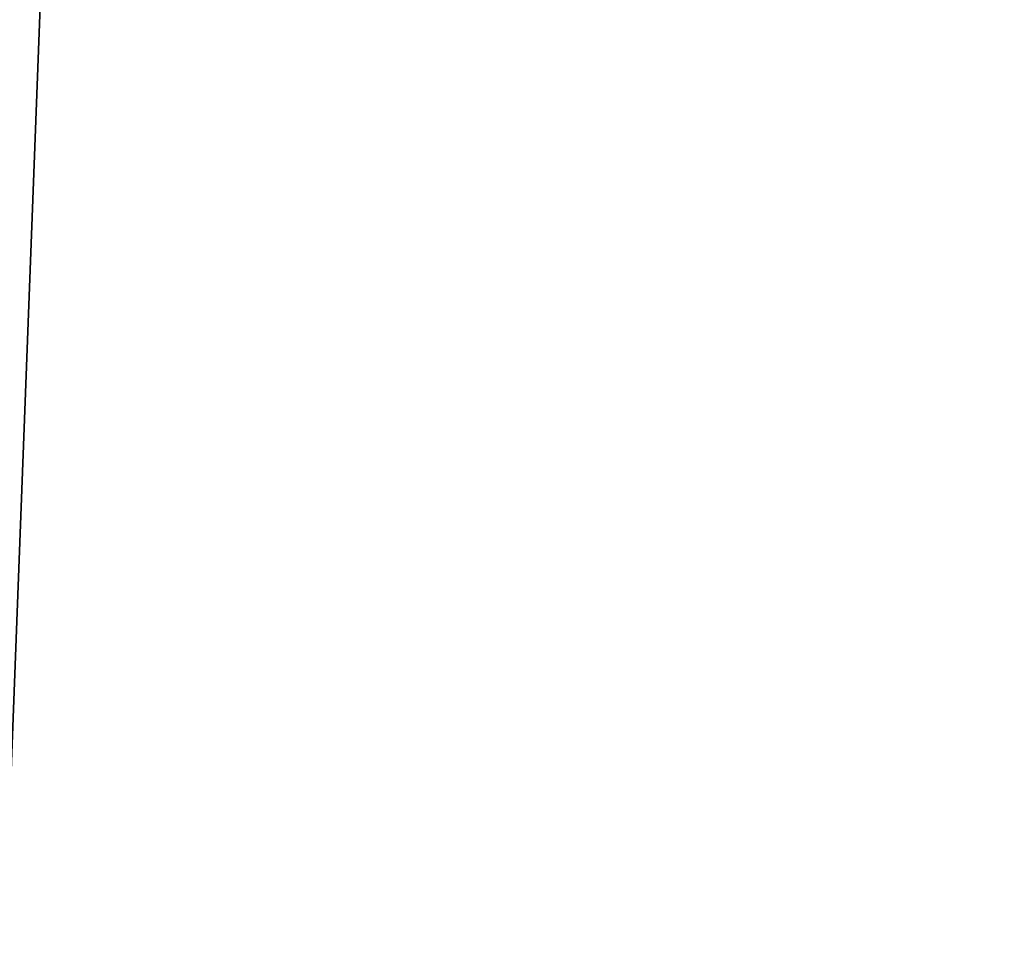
# Model space of a CAD drawing. Extents: x 7 to 15.9, y 0 to 36.5.
# Tile 271 of 656: x 11.14353 to 11.14467, y 0.20093 to 0.20199. Entities that reach past the tile are written whole.
import ezdxf

# ---------------------------------------------------------------- set-up
doc = ezdxf.new("R2010")
doc.units = 0
doc.header["$LTSCALE"] = 2.54
doc.layers.get('0').update_dxf_attribs({"color": 13, "linetype": 'CONTINUOUS'})

# ---------------------------------------------------------------- blocks, each defined once
blk = doc.blocks.new('SZCZOTKA_WC_EQULA_STL')
at = {"color": 0}
blk.add_line((11.1434807, 0.2, 21.871843), (11.1510994, 0.4, 21.8302704), dxfattribs=at)
blk.add_line((11.1434807, 0.2, 21.871843), (11.1510994, 0.4, 21.8302704), dxfattribs=at)
mesh = blk.add_polyface(dxfattribs=at)
corners = [(11.1412735, 0.4, 14.9295563), (11.1412735, 0.2, 14.9295563), (11.1456947, 0.2, 14.9715897)]
mesh.append_faces([[corners[k] for k in face] for face in [(0, 1, 2)]], dxfattribs={"color": 0})
mesh = blk.add_polyface(dxfattribs=at)
corners = [(11.1412735, 0.4, 14.9295563), (11.1456947, 0.2, 14.9715897), (11.1456947, 0.4, 14.9715897)]
mesh.append_faces([[corners[k] for k in face] for face in [(0, 1, 2)]], dxfattribs={"color": 0})
mesh = blk.add_polyface(dxfattribs=at)
corners = [(11.147718, 0.4, 14.8454285), (11.147718, 0.2, 14.8454285), (11.1419518, 0.2, 14.8872971)]
mesh.append_faces([[corners[k] for k in face] for face in [(0, 1, 2)]], dxfattribs={"color": 0})
mesh = blk.add_polyface(dxfattribs=at)
corners = [(11.147718, 0.4, 14.8454285), (11.1419518, 0.2, 14.8872971), (11.1419518, 0.4, 14.8872971)]
mesh.append_faces([[corners[k] for k in face] for face in [(0, 1, 2)]], dxfattribs={"color": 0})
mesh = blk.add_polyface(dxfattribs=at)
corners = [(11.1434807, 0.4, 21.9562195), (11.1434807, 0.2, 21.9562195), (11.1510994, 0.2, 21.9977905)]
mesh.append_faces([[corners[k] for k in face] for face in [(0, 1, 2)]], dxfattribs={"color": 0})
mesh = blk.add_polyface(dxfattribs=at)
corners = [(11.1434807, 0.4, 21.9562195), (11.1510994, 0.2, 21.9977905), (11.1510994, 0.4, 21.9977905)]
mesh.append_faces([[corners[k] for k in face] for face in [(0, 1, 2)]], dxfattribs={"color": 0})
mesh = blk.add_polyface(dxfattribs=at)
corners = [(11.1510994, 0.4, 21.8302704), (11.1510994, 0.2, 21.8302704), (11.1434807, 0.2, 21.871843)]
mesh.append_faces([[corners[k] for k in face] for face in [(0, 1, 2)]], dxfattribs={"color": 0})
mesh = blk.add_polyface(dxfattribs=at)
corners = [(11.1510994, 0.4, 21.8302704), (11.1434807, 0.2, 21.871843), (11.1434807, 0.4, 21.871843)]
mesh.append_faces([[corners[k] for k in face] for face in [(0, 1, 2)]], dxfattribs={"color": 0})
mesh = blk.add_polyface(dxfattribs=at)
corners = [(11.4909294, 0.35, 22.8390305), (11.0432594, 0.35, 22.8163269), (11.4909294, 0.2, 22.8390305)]
mesh.append_faces([[corners[k] for k in face] for face in [(0, 1, 2)]], dxfattribs={"color": 0})
mesh = blk.add_polyface(dxfattribs=at)
corners = [(11.4909294, 0.2, 22.8390305), (11.0432594, 0.35, 22.8163269), (11.0432594, 0.2, 22.8163269)]
mesh.append_faces([[corners[k] for k in face] for face in [(0, 1, 2)]], dxfattribs={"color": 0})
mesh = blk.add_polyface(dxfattribs=at)
corners = [(11.4909294, 0.35, 13.9890305), (11.0432594, 0.2, 14.0117325), (11.0432594, 0.35, 14.0117325)]
mesh.append_faces([[corners[k] for k in face] for face in [(0, 1, 2)]], dxfattribs={"color": 0})
mesh = blk.add_polyface(dxfattribs=at)
corners = [(11.4909294, 0.2, 13.9890305), (11.0432594, 0.2, 14.0117325), (11.4909294, 0.35, 13.9890305)]
mesh.append_faces([[corners[k] for k in face] for face in [(0, 1, 2)]], dxfattribs={"color": 0})

msp = doc.modelspace()

# ---------------------------------------------------------------- block references
at = {"color": 0}
msp.add_blockref('SZCZOTKA_WC_EQULA_STL', (0, 0), dxfattribs=at)

doc.saveas('drawing.dxf')
